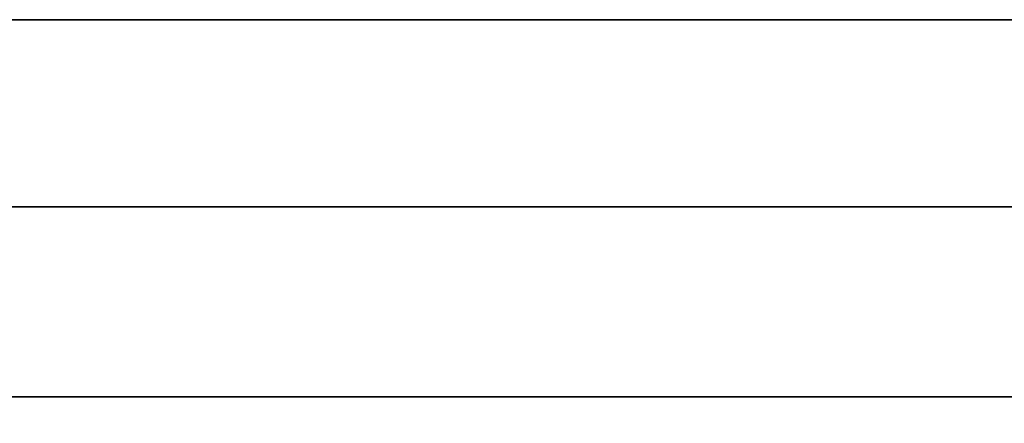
# Model space of a CAD drawing. Extents: x 248.8 to 273, y 2872.5 to 2876.7.
# Tile 306 of 656: x 258.7816 to 258.8148, y 2874.6111 to 2874.6247. Entities that reach past the tile are written whole.
import ezdxf

# ---------------------------------------------------------------- set-up
doc = ezdxf.new("R2010")
doc.units = 0
doc.header["$LTSCALE"] = 150
doc.header["$MEASUREMENT"] = 0
doc.layers.add('3DFACE_BOLT', color=7, linetype='CONTINUOUS')
doc.layers.add('3DFACE_SHAPE', color=7, linetype='CONTINUOUS')

msp = doc.modelspace()

# ---------------------------------------------------------------- linework, layer by layer
at = {"layer": '3DFACE_BOLT', "color": 1}
for points, invisible_edges in [([(258.788578, 2874.611967, -0.137472), (258.788187, 2874.611967, -0.135), (258.788578, 2874.661967, -0.137472)], 14), ([(258.788578, 2874.661967, -0.137472), (258.788187, 2874.611967, -0.135), (258.788187, 2874.661967, -0.135)], 3), ([(258.788187, 2874.611967, -0.135), (258.788578, 2874.611967, -0.132528), (258.788187, 2874.661967, -0.135)], 14), ([(258.788187, 2874.661967, -0.135), (258.788578, 2874.611967, -0.132528), (258.788578, 2874.661967, -0.132528)], 3), ([(258.788578, 2874.611967, -0.067472), (258.788187, 2874.611967, -0.065), (258.788578, 2874.661967, -0.067472)], 14), ([(258.788578, 2874.661967, -0.067472), (258.788187, 2874.611967, -0.065), (258.788187, 2874.661967, -0.065)], 3), ([(258.788187, 2874.611967, -0.065), (258.788578, 2874.611967, -0.062528), (258.788187, 2874.661967, -0.065)], 14), ([(258.788187, 2874.661967, -0.065), (258.788578, 2874.611967, -0.062528), (258.788578, 2874.661967, -0.062528)], 3), ([(258.789715, 2874.611967, -0.139702), (258.788578, 2874.611967, -0.137472), (258.789715, 2874.661967, -0.139702)], 14), ([(258.789715, 2874.661967, -0.139702), (258.788578, 2874.611967, -0.137472), (258.788578, 2874.661967, -0.137472)], 3), ([(258.788578, 2874.611967, -0.132528), (258.789715, 2874.611967, -0.130298), (258.788578, 2874.661967, -0.132528)], 14), ([(258.788578, 2874.661967, -0.132528), (258.789715, 2874.611967, -0.130298), (258.789715, 2874.661967, -0.130298)], 3), ([(258.789715, 2874.611967, -0.069702), (258.788578, 2874.611967, -0.067472), (258.789715, 2874.661967, -0.069702)], 14), ([(258.789715, 2874.661967, -0.069702), (258.788578, 2874.611967, -0.067472), (258.788578, 2874.661967, -0.067472)], 3), ([(258.788578, 2874.611967, -0.062528), (258.789715, 2874.611967, -0.060298), (258.788578, 2874.661967, -0.062528)], 14), ([(258.788578, 2874.661967, -0.062528), (258.789715, 2874.611967, -0.060298), (258.789715, 2874.661967, -0.060298)], 3), ([(258.791485, 2874.611967, -0.141472), (258.789715, 2874.611967, -0.139702), (258.791485, 2874.661967, -0.141472)], 14), ([(258.791485, 2874.661967, -0.141472), (258.789715, 2874.611967, -0.139702), (258.789715, 2874.661967, -0.139702)], 3), ([(258.789715, 2874.611967, -0.130298), (258.791485, 2874.611967, -0.128528), (258.789715, 2874.661967, -0.130298)], 14), ([(258.789715, 2874.661967, -0.130298), (258.791485, 2874.611967, -0.128528), (258.791485, 2874.661967, -0.128528)], 3), ([(258.791485, 2874.611967, -0.071472), (258.789715, 2874.611967, -0.069702), (258.791485, 2874.661967, -0.071472)], 14), ([(258.791485, 2874.661967, -0.071472), (258.789715, 2874.611967, -0.069702), (258.789715, 2874.661967, -0.069702)], 3), ([(258.789715, 2874.611967, -0.060298), (258.791485, 2874.611967, -0.058528), (258.789715, 2874.661967, -0.060298)], 14), ([(258.789715, 2874.661967, -0.060298), (258.791485, 2874.611967, -0.058528), (258.791485, 2874.661967, -0.058528)], 3), ([(258.793715, 2874.611967, -0.142608), (258.791485, 2874.611967, -0.141472), (258.793715, 2874.661967, -0.142608)], 14), ([(258.793715, 2874.661967, -0.142608), (258.791485, 2874.611967, -0.141472), (258.791485, 2874.661967, -0.141472)], 3), ([(258.791485, 2874.611967, -0.128528), (258.793715, 2874.611967, -0.127392), (258.791485, 2874.661967, -0.128528)], 14), ([(258.791485, 2874.661967, -0.128528), (258.793715, 2874.611967, -0.127392), (258.793715, 2874.661967, -0.127392)], 3), ([(258.793715, 2874.611967, -0.072608), (258.791485, 2874.611967, -0.071472), (258.793715, 2874.661967, -0.072608)], 14), ([(258.793715, 2874.661967, -0.072608), (258.791485, 2874.611967, -0.071472), (258.791485, 2874.661967, -0.071472)], 3), ([(258.791485, 2874.611967, -0.058528), (258.793715, 2874.611967, -0.057392), (258.791485, 2874.661967, -0.058528)], 14), ([(258.791485, 2874.661967, -0.058528), (258.793715, 2874.611967, -0.057392), (258.793715, 2874.661967, -0.057392)], 3), ([(258.796187, 2874.611967, -0.143), (258.793715, 2874.611967, -0.142608), (258.796187, 2874.661967, -0.143)], 14), ([(258.796187, 2874.661967, -0.143), (258.793715, 2874.611967, -0.142608), (258.793715, 2874.661967, -0.142608)], 3), ([(258.793715, 2874.611967, -0.127392), (258.796187, 2874.611967, -0.127), (258.793715, 2874.661967, -0.127392)], 14), ([(258.793715, 2874.661967, -0.127392), (258.796187, 2874.611967, -0.127), (258.796187, 2874.661967, -0.127)], 3), ([(258.796187, 2874.611967, -0.073), (258.793715, 2874.611967, -0.072608), (258.796187, 2874.661967, -0.073)], 14), ([(258.796187, 2874.661967, -0.073), (258.793715, 2874.611967, -0.072608), (258.793715, 2874.661967, -0.072608)], 3), ([(258.793715, 2874.611967, -0.057392), (258.796187, 2874.611967, -0.057), (258.793715, 2874.661967, -0.057392)], 14), ([(258.793715, 2874.661967, -0.057392), (258.796187, 2874.611967, -0.057), (258.796187, 2874.661967, -0.057)], 3), ([(258.798659, 2874.611967, -0.142608), (258.796187, 2874.611967, -0.143), (258.798659, 2874.661967, -0.142608)], 14), ([(258.798659, 2874.661967, -0.142608), (258.796187, 2874.611967, -0.143), (258.796187, 2874.661967, -0.143)], 3), ([(258.796187, 2874.611967, -0.127), (258.798659, 2874.611967, -0.127392), (258.796187, 2874.661967, -0.127)], 14), ([(258.796187, 2874.661967, -0.127), (258.798659, 2874.611967, -0.127392), (258.798659, 2874.661967, -0.127392)], 3), ([(258.798659, 2874.611967, -0.072608), (258.796187, 2874.611967, -0.073), (258.798659, 2874.661967, -0.072608)], 14), ([(258.798659, 2874.661967, -0.072608), (258.796187, 2874.611967, -0.073), (258.796187, 2874.661967, -0.073)], 3), ([(258.796187, 2874.611967, -0.057), (258.798659, 2874.611967, -0.057392), (258.796187, 2874.661967, -0.057)], 14), ([(258.796187, 2874.661967, -0.057), (258.798659, 2874.611967, -0.057392), (258.798659, 2874.661967, -0.057392)], 3), ([(258.800889, 2874.611967, -0.141472), (258.798659, 2874.611967, -0.142608), (258.800889, 2874.661967, -0.141472)], 14), ([(258.800889, 2874.661967, -0.141472), (258.798659, 2874.611967, -0.142608), (258.798659, 2874.661967, -0.142608)], 3), ([(258.798659, 2874.611967, -0.127392), (258.800889, 2874.611967, -0.128528), (258.798659, 2874.661967, -0.127392)], 14), ([(258.798659, 2874.661967, -0.127392), (258.800889, 2874.611967, -0.128528), (258.800889, 2874.661967, -0.128528)], 3), ([(258.800889, 2874.611967, -0.071472), (258.798659, 2874.611967, -0.072608), (258.800889, 2874.661967, -0.071472)], 14), ([(258.800889, 2874.661967, -0.071472), (258.798659, 2874.611967, -0.072608), (258.798659, 2874.661967, -0.072608)], 3), ([(258.798659, 2874.611967, -0.057392), (258.800889, 2874.611967, -0.058528), (258.798659, 2874.661967, -0.057392)], 14), ([(258.798659, 2874.661967, -0.057392), (258.800889, 2874.611967, -0.058528), (258.800889, 2874.661967, -0.058528)], 3), ([(258.802659, 2874.611967, -0.139702), (258.800889, 2874.611967, -0.141472), (258.802659, 2874.661967, -0.139702)], 14), ([(258.802659, 2874.661967, -0.139702), (258.800889, 2874.611967, -0.141472), (258.800889, 2874.661967, -0.141472)], 3), ([(258.800889, 2874.611967, -0.128528), (258.802659, 2874.611967, -0.130298), (258.800889, 2874.661967, -0.128528)], 14), ([(258.800889, 2874.661967, -0.128528), (258.802659, 2874.611967, -0.130298), (258.802659, 2874.661967, -0.130298)], 3), ([(258.802659, 2874.611967, -0.069702), (258.800889, 2874.611967, -0.071472), (258.802659, 2874.661967, -0.069702)], 14), ([(258.802659, 2874.661967, -0.069702), (258.800889, 2874.611967, -0.071472), (258.800889, 2874.661967, -0.071472)], 3), ([(258.800889, 2874.611967, -0.058528), (258.802659, 2874.611967, -0.060298), (258.800889, 2874.661967, -0.058528)], 14), ([(258.800889, 2874.661967, -0.058528), (258.802659, 2874.611967, -0.060298), (258.802659, 2874.661967, -0.060298)], 3), ([(258.803795, 2874.611967, -0.137472), (258.802659, 2874.611967, -0.139702), (258.803795, 2874.661967, -0.137472)], 14), ([(258.803795, 2874.661967, -0.137472), (258.802659, 2874.611967, -0.139702), (258.802659, 2874.661967, -0.139702)], 3), ([(258.802659, 2874.611967, -0.130298), (258.803795, 2874.611967, -0.132528), (258.802659, 2874.661967, -0.130298)], 14), ([(258.802659, 2874.661967, -0.130298), (258.803795, 2874.611967, -0.132528), (258.803795, 2874.661967, -0.132528)], 3), ([(258.803795, 2874.611967, -0.067472), (258.802659, 2874.611967, -0.069702), (258.803795, 2874.661967, -0.067472)], 14), ([(258.803795, 2874.661967, -0.067472), (258.802659, 2874.611967, -0.069702), (258.802659, 2874.661967, -0.069702)], 3), ([(258.802659, 2874.611967, -0.060298), (258.803795, 2874.611967, -0.062528), (258.802659, 2874.661967, -0.060298)], 14), ([(258.802659, 2874.661967, -0.060298), (258.803795, 2874.611967, -0.062528), (258.803795, 2874.661967, -0.062528)], 3), ([(258.804187, 2874.611967, -0.135), (258.803795, 2874.611967, -0.137472), (258.804187, 2874.661967, -0.135)], 14), ([(258.804187, 2874.661967, -0.135), (258.803795, 2874.611967, -0.137472), (258.803795, 2874.661967, -0.137472)], 3), ([(258.803795, 2874.611967, -0.132528), (258.804187, 2874.611967, -0.135), (258.803795, 2874.661967, -0.132528)], 14), ([(258.803795, 2874.661967, -0.132528), (258.804187, 2874.611967, -0.135), (258.804187, 2874.661967, -0.135)], 3), ([(258.804187, 2874.611967, -0.065), (258.803795, 2874.611967, -0.067472), (258.804187, 2874.661967, -0.065)], 14), ([(258.804187, 2874.661967, -0.065), (258.803795, 2874.611967, -0.067472), (258.803795, 2874.661967, -0.067472)], 3), ([(258.803795, 2874.611967, -0.062528), (258.804187, 2874.611967, -0.065), (258.803795, 2874.661967, -0.062528)], 14), ([(258.803795, 2874.661967, -0.062528), (258.804187, 2874.611967, -0.065), (258.804187, 2874.661967, -0.065)], 3), ([(258.789499, 2874.601967, -0.146583), (258.782812, 2874.601967, -0.135), (258.789499, 2874.611967, -0.146583)], 14), ([(258.789499, 2874.611967, -0.146583), (258.782812, 2874.601967, -0.135), (258.782812, 2874.611967, -0.135)], 3), ([(258.782812, 2874.601967, -0.135), (258.789499, 2874.601967, -0.123417), (258.782812, 2874.611967, -0.135)], 14), ([(258.782812, 2874.611967, -0.135), (258.789499, 2874.601967, -0.123417), (258.789499, 2874.611967, -0.123417)], 3), ([(258.789499, 2874.611967, -0.146583), (258.782812, 2874.611967, -0.135), (258.789499, 2874.611967, -0.123417)], 12), ([(258.789499, 2874.601967, -0.076583), (258.782812, 2874.601967, -0.065), (258.789499, 2874.611967, -0.076583)], 14), ([(258.789499, 2874.611967, -0.076583), (258.782812, 2874.601967, -0.065), (258.782812, 2874.611967, -0.065)], 3), ([(258.782812, 2874.601967, -0.065), (258.789499, 2874.601967, -0.053417), (258.782812, 2874.611967, -0.065)], 14), ([(258.782812, 2874.611967, -0.065), (258.789499, 2874.601967, -0.053417), (258.789499, 2874.611967, -0.053417)], 3), ([(258.789499, 2874.611967, -0.076583), (258.782812, 2874.611967, -0.065), (258.789499, 2874.611967, -0.053417)], 12), ([(258.788578, 2874.611967, -0.132528), (258.788187, 2874.611967, -0.135), (258.788578, 2874.611967, -0.137472)], 12), ([(258.788578, 2874.611967, -0.062528), (258.788187, 2874.611967, -0.065), (258.788578, 2874.611967, -0.067472)], 12), ([(258.789715, 2874.611967, -0.130298), (258.788578, 2874.611967, -0.132528), (258.789715, 2874.611967, -0.139702)], 14), ([(258.789715, 2874.611967, -0.139702), (258.788578, 2874.611967, -0.132528), (258.788578, 2874.611967, -0.137472)], 3), ([(258.789715, 2874.611967, -0.060298), (258.788578, 2874.611967, -0.062528), (258.789715, 2874.611967, -0.069702)], 14), ([(258.789715, 2874.611967, -0.069702), (258.788578, 2874.611967, -0.062528), (258.788578, 2874.611967, -0.067472)], 3), ([(258.802874, 2874.601967, -0.146583), (258.789499, 2874.601967, -0.146583), (258.802874, 2874.611967, -0.146583)], 14), ([(258.802874, 2874.611967, -0.146583), (258.789499, 2874.601967, -0.146583), (258.789499, 2874.611967, -0.146583)], 3), ([(258.789499, 2874.601967, -0.123417), (258.802874, 2874.601967, -0.123417), (258.789499, 2874.611967, -0.123417)], 14), ([(258.789499, 2874.611967, -0.123417), (258.802874, 2874.601967, -0.123417), (258.802874, 2874.611967, -0.123417)], 3), ([(258.802874, 2874.611967, -0.146583), (258.789499, 2874.611967, -0.146583), (258.802874, 2874.611967, -0.123417)], 14), ([(258.802874, 2874.611967, -0.123417), (258.789499, 2874.611967, -0.146583), (258.789499, 2874.611967, -0.123417)], 3), ([(258.802874, 2874.601967, -0.076583), (258.789499, 2874.601967, -0.076583), (258.802874, 2874.611967, -0.076583)], 14), ([(258.802874, 2874.611967, -0.076583), (258.789499, 2874.601967, -0.076583), (258.789499, 2874.611967, -0.076583)], 3), ([(258.789499, 2874.601967, -0.053417), (258.802874, 2874.601967, -0.053417), (258.789499, 2874.611967, -0.053417)], 14), ([(258.789499, 2874.611967, -0.053417), (258.802874, 2874.601967, -0.053417), (258.802874, 2874.611967, -0.053417)], 3), ([(258.802874, 2874.611967, -0.076583), (258.789499, 2874.611967, -0.076583), (258.802874, 2874.611967, -0.053417)], 14), ([(258.802874, 2874.611967, -0.053417), (258.789499, 2874.611967, -0.076583), (258.789499, 2874.611967, -0.053417)], 3), ([(258.791485, 2874.611967, -0.128528), (258.789715, 2874.611967, -0.130298), (258.791485, 2874.611967, -0.141472)], 14), ([(258.791485, 2874.611967, -0.141472), (258.789715, 2874.611967, -0.130298), (258.789715, 2874.611967, -0.139702)], 3), ([(258.791485, 2874.611967, -0.058528), (258.789715, 2874.611967, -0.060298), (258.791485, 2874.611967, -0.071472)], 14), ([(258.791485, 2874.611967, -0.071472), (258.789715, 2874.611967, -0.060298), (258.789715, 2874.611967, -0.069702)], 3), ([(258.793715, 2874.611967, -0.127392), (258.791485, 2874.611967, -0.128528), (258.793715, 2874.611967, -0.142608)], 14), ([(258.793715, 2874.611967, -0.142608), (258.791485, 2874.611967, -0.128528), (258.791485, 2874.611967, -0.141472)], 3), ([(258.793715, 2874.611967, -0.057392), (258.791485, 2874.611967, -0.058528), (258.793715, 2874.611967, -0.072608)], 14), ([(258.793715, 2874.611967, -0.072608), (258.791485, 2874.611967, -0.058528), (258.791485, 2874.611967, -0.071472)], 3), ([(258.796187, 2874.611967, -0.127), (258.793715, 2874.611967, -0.127392), (258.796187, 2874.611967, -0.143)], 14), ([(258.796187, 2874.611967, -0.143), (258.793715, 2874.611967, -0.127392), (258.793715, 2874.611967, -0.142608)], 3), ([(258.796187, 2874.611967, -0.057), (258.793715, 2874.611967, -0.057392), (258.796187, 2874.611967, -0.073)], 14), ([(258.796187, 2874.611967, -0.073), (258.793715, 2874.611967, -0.057392), (258.793715, 2874.611967, -0.072608)], 3), ([(258.798659, 2874.611967, -0.127392), (258.796187, 2874.611967, -0.127), (258.798659, 2874.611967, -0.142608)], 14), ([(258.798659, 2874.611967, -0.142608), (258.796187, 2874.611967, -0.127), (258.796187, 2874.611967, -0.143)], 3), ([(258.798659, 2874.611967, -0.057392), (258.796187, 2874.611967, -0.057), (258.798659, 2874.611967, -0.072608)], 14), ([(258.798659, 2874.611967, -0.072608), (258.796187, 2874.611967, -0.057), (258.796187, 2874.611967, -0.073)], 3), ([(258.800889, 2874.611967, -0.128528), (258.798659, 2874.611967, -0.127392), (258.800889, 2874.611967, -0.141472)], 14), ([(258.800889, 2874.611967, -0.141472), (258.798659, 2874.611967, -0.127392), (258.798659, 2874.611967, -0.142608)], 3), ([(258.800889, 2874.611967, -0.058528), (258.798659, 2874.611967, -0.057392), (258.800889, 2874.611967, -0.071472)], 14), ([(258.800889, 2874.611967, -0.071472), (258.798659, 2874.611967, -0.057392), (258.798659, 2874.611967, -0.072608)], 3), ([(258.802659, 2874.611967, -0.130298), (258.800889, 2874.611967, -0.128528), (258.802659, 2874.611967, -0.139702)], 14), ([(258.802659, 2874.611967, -0.139702), (258.800889, 2874.611967, -0.128528), (258.800889, 2874.611967, -0.141472)], 3), ([(258.802659, 2874.611967, -0.060298), (258.800889, 2874.611967, -0.058528), (258.802659, 2874.611967, -0.069702)], 14), ([(258.802659, 2874.611967, -0.069702), (258.800889, 2874.611967, -0.058528), (258.800889, 2874.611967, -0.071472)], 3), ([(258.803795, 2874.611967, -0.132528), (258.802659, 2874.611967, -0.130298), (258.803795, 2874.611967, -0.137472)], 14), ([(258.803795, 2874.611967, -0.137472), (258.802659, 2874.611967, -0.130298), (258.802659, 2874.611967, -0.139702)], 3), ([(258.803795, 2874.611967, -0.062528), (258.802659, 2874.611967, -0.060298), (258.803795, 2874.611967, -0.067472)], 14), ([(258.803795, 2874.611967, -0.067472), (258.802659, 2874.611967, -0.060298), (258.802659, 2874.611967, -0.069702)], 3), ([(258.809562, 2874.601967, -0.135), (258.802874, 2874.601967, -0.146583), (258.809562, 2874.611967, -0.135)], 14), ([(258.809562, 2874.611967, -0.135), (258.802874, 2874.601967, -0.146583), (258.802874, 2874.611967, -0.146583)], 3), ([(258.802874, 2874.601967, -0.123417), (258.809562, 2874.601967, -0.135), (258.802874, 2874.611967, -0.123417)], 14), ([(258.802874, 2874.611967, -0.123417), (258.809562, 2874.601967, -0.135), (258.809562, 2874.611967, -0.135)], 3), ([(258.809562, 2874.611967, -0.135), (258.802874, 2874.611967, -0.146583), (258.802874, 2874.611967, -0.123417)], 2), ([(258.809562, 2874.601967, -0.065), (258.802874, 2874.601967, -0.076583), (258.809562, 2874.611967, -0.065)], 14), ([(258.809562, 2874.611967, -0.065), (258.802874, 2874.601967, -0.076583), (258.802874, 2874.611967, -0.076583)], 3), ([(258.802874, 2874.601967, -0.053417), (258.809562, 2874.601967, -0.065), (258.802874, 2874.611967, -0.053417)], 14), ([(258.802874, 2874.611967, -0.053417), (258.809562, 2874.601967, -0.065), (258.809562, 2874.611967, -0.065)], 3), ([(258.809562, 2874.611967, -0.065), (258.802874, 2874.611967, -0.076583), (258.802874, 2874.611967, -0.053417)], 2), ([(258.804187, 2874.611967, -0.135), (258.803795, 2874.611967, -0.132528), (258.803795, 2874.611967, -0.137472)], 2), ([(258.804187, 2874.611967, -0.065), (258.803795, 2874.611967, -0.062528), (258.803795, 2874.611967, -0.067472)], 2)]:
    msp.add_3dface(points, dxfattribs=dict(at, invisible_edges=invisible_edges))
at = {"layer": '3DFACE_SHAPE', "color": 13}
for points, invisible_edges in [([(258.856187, 2872.521516, -0.1905), (258.856187, 2876.721516, -0.1905), (258.759337, 2872.521516, -0.1905)], 2), ([(258.856187, 2876.721516, -0.1905), (258.759337, 2876.721516, -0.1905), (258.759337, 2872.521516, -0.1905)], 12), ([(258.856187, 2874.684666, -0.0095), (258.856187, 2874.558366, -0.0095), (258.759337, 2876.721516, -0.0095)], 14), ([(258.856187, 2874.558366, -0.0095), (258.856187, 2872.684666, -0.0095), (258.759337, 2876.721516, -0.0095)], 14), ([(258.759337, 2876.721516, -0.0095), (258.856187, 2872.684666, -0.0095), (258.856187, 2872.558366, -0.0095)], 13), ([(258.759337, 2872.521516, -0.0095), (258.759337, 2876.721516, -0.0095), (258.856187, 2872.558366, -0.0095)], 14), ([(258.959337, 2872.521516), (258.959337, 2876.721516), (258.759337, 2872.521516)], 2), ([(258.959337, 2876.721516), (258.759337, 2876.721516), (258.759337, 2872.521516)], 12), ([(258.759337, 2872.521516, -0.2), (258.759337, 2876.721516, -0.2), (258.959337, 2872.521516, -0.2)], 2), ([(258.759337, 2876.721516, -0.2), (258.959337, 2876.721516, -0.2), (258.959337, 2872.521516, -0.2)], 12), ([(254.928497, 2874.624666, -0.05899), (254.922487, 2874.624666, -0.0565), (258.790176, 2874.624666, -0.05899)], 14), ([(258.790176, 2874.624666, -0.05899), (254.922487, 2874.624666, -0.0565), (258.796187, 2874.624666, -0.0565)], 3), ([(254.922487, 2874.624666, -0.0565), (258.759337, 2874.624666, -0.0095), (258.796187, 2874.624666, -0.0565)], 15), ([(254.922487, 2874.624666, -0.0735), (258.790176, 2874.624666, -0.12899), (254.922487, 2874.624666, -0.1265)], 15), ([(254.922487, 2874.624666, -0.1265), (258.790176, 2874.624666, -0.12899), (254.928497, 2874.624666, -0.12899)], 3), ([(258.790176, 2874.624666, -0.12899), (254.922487, 2874.624666, -0.0735), (258.796187, 2874.624666, -0.1265)], 3), ([(254.922487, 2874.624666, -0.0735), (254.928497, 2874.624666, -0.07101), (258.796187, 2874.624666, -0.1265)], 14), ([(254.928497, 2874.624666, -0.14101), (258.796187, 2874.624666, -0.1435), (254.922487, 2874.624666, -0.1435)], 3), ([(258.796187, 2874.624666, -0.1435), (254.959337, 2874.624666, -0.1905), (254.922487, 2874.624666, -0.1435)], 15), ([(258.790176, 2874.624666, -0.12899), (258.787687, 2874.624666, -0.135), (254.928497, 2874.624666, -0.12899)], 14), ([(254.928497, 2874.624666, -0.12899), (258.787687, 2874.624666, -0.135), (254.930987, 2874.624666, -0.135)], 3), ([(258.796187, 2874.624666, -0.1265), (254.928497, 2874.624666, -0.07101), (258.796187, 2874.624666, -0.0735)], 15), ([(254.928497, 2874.624666, -0.07101), (258.790176, 2874.624666, -0.07101), (258.796187, 2874.624666, -0.0735)], 13), ([(254.928497, 2874.624666, -0.07101), (254.930987, 2874.624666, -0.065), (258.790176, 2874.624666, -0.07101)], 14), ([(254.930987, 2874.624666, -0.065), (254.928497, 2874.624666, -0.05899), (258.787687, 2874.624666, -0.065)], 14), ([(258.787687, 2874.624666, -0.065), (254.928497, 2874.624666, -0.05899), (258.790176, 2874.624666, -0.05899)], 3), ([(258.790176, 2874.624666, -0.14101), (258.796187, 2874.624666, -0.1435), (254.928497, 2874.624666, -0.14101)], 14), ([(254.928497, 2874.624666, -0.14101), (254.930987, 2874.624666, -0.135), (258.790176, 2874.624666, -0.14101)], 14), ([(258.790176, 2874.624666, -0.07101), (254.930987, 2874.624666, -0.065), (258.787687, 2874.624666, -0.065)], 3), ([(254.930987, 2874.624666, -0.135), (258.787687, 2874.624666, -0.135), (258.790176, 2874.624666, -0.14101)], 13), ([(254.959337, 2874.624666, -0.1905), (258.796187, 2874.624666, -0.1435), (258.759337, 2874.624666, -0.1905)], 3), ([(258.796187, 2874.624666, -0.0565), (258.759337, 2874.624666, -0.0095), (258.802197, 2874.624666, -0.05899)], 3), ([(258.759337, 2874.624666, -0.0095), (258.856187, 2874.624666, -0.0095), (258.802197, 2874.624666, -0.05899)], 14), ([(258.796187, 2874.624666, -0.1435), (258.802197, 2874.624666, -0.14101), (258.759337, 2874.624666, -0.1905)], 14), ([(258.759337, 2874.624666, -0.1905), (258.802197, 2874.624666, -0.14101), (258.856187, 2874.624666, -0.1905)], 3), ([(258.759337, 2874.618366, -0.0095), (258.796187, 2874.618366, -0.0095), (258.759337, 2874.624666, -0.0095)], 2), ([(258.796187, 2874.618366, -0.0095), (258.856187, 2874.618366, -0.0095), (258.759337, 2874.624666, -0.0095)], 14), ([(258.759337, 2874.624666, -0.0095), (258.856187, 2874.618366, -0.0095), (258.856187, 2874.624666, -0.0095)], 1), ([(258.856187, 2874.624666, -0.1905), (258.856187, 2874.618366, -0.1905), (258.759337, 2874.624666, -0.1905)], 2), ([(258.856187, 2874.618366, -0.1905), (258.759337, 2874.618366, -0.1905), (258.759337, 2874.624666, -0.1905)], 12), ([(258.790176, 2874.624666, -0.05899), (258.790176, 2874.618366, -0.05899), (258.787687, 2874.624666, -0.065)], 3), ([(258.790176, 2874.618366, -0.05899), (258.787687, 2874.618366, -0.065), (258.787687, 2874.624666, -0.065)], 14), ([(258.787687, 2874.624666, -0.065), (258.787687, 2874.618366, -0.065), (258.790176, 2874.624666, -0.07101)], 3), ([(258.787687, 2874.618366, -0.065), (258.790176, 2874.618366, -0.07101), (258.790176, 2874.624666, -0.07101)], 14), ([(258.790176, 2874.624666, -0.12899), (258.790176, 2874.618366, -0.12899), (258.787687, 2874.624666, -0.135)], 3), ([(258.790176, 2874.618366, -0.12899), (258.787687, 2874.618366, -0.135), (258.787687, 2874.624666, -0.135)], 14), ([(258.787687, 2874.624666, -0.135), (258.787687, 2874.618366, -0.135), (258.790176, 2874.624666, -0.14101)], 3), ([(258.787687, 2874.618366, -0.135), (258.790176, 2874.618366, -0.14101), (258.790176, 2874.624666, -0.14101)], 14), ([(258.796187, 2874.624666, -0.0565), (258.796187, 2874.618366, -0.0565), (258.790176, 2874.624666, -0.05899)], 3), ([(258.796187, 2874.618366, -0.0565), (258.790176, 2874.618366, -0.05899), (258.790176, 2874.624666, -0.05899)], 14), ([(258.790176, 2874.624666, -0.07101), (258.790176, 2874.618366, -0.07101), (258.796187, 2874.624666, -0.0735)], 3), ([(258.790176, 2874.618366, -0.07101), (258.796187, 2874.618366, -0.0735), (258.796187, 2874.624666, -0.0735)], 14), ([(258.796187, 2874.624666, -0.1265), (258.796187, 2874.618366, -0.1265), (258.790176, 2874.624666, -0.12899)], 3), ([(258.796187, 2874.618366, -0.1265), (258.790176, 2874.618366, -0.12899), (258.790176, 2874.624666, -0.12899)], 14), ([(258.790176, 2874.624666, -0.14101), (258.790176, 2874.618366, -0.14101), (258.796187, 2874.624666, -0.1435)], 3), ([(258.790176, 2874.618366, -0.14101), (258.796187, 2874.618366, -0.1435), (258.796187, 2874.624666, -0.1435)], 14), ([(258.802197, 2874.624666, -0.05899), (258.802197, 2874.618366, -0.05899), (258.796187, 2874.624666, -0.0565)], 3), ([(258.802197, 2874.618366, -0.05899), (258.796187, 2874.618366, -0.0565), (258.796187, 2874.624666, -0.0565)], 14), ([(258.796187, 2874.624666, -0.0735), (258.796187, 2874.618366, -0.0735), (258.802197, 2874.624666, -0.07101)], 3), ([(258.796187, 2874.618366, -0.0735), (258.802197, 2874.618366, -0.07101), (258.802197, 2874.624666, -0.07101)], 14), ([(258.802197, 2874.624666, -0.12899), (258.802197, 2874.618366, -0.12899), (258.796187, 2874.624666, -0.1265)], 3), ([(258.802197, 2874.618366, -0.12899), (258.796187, 2874.618366, -0.1265), (258.796187, 2874.624666, -0.1265)], 14), ([(258.796187, 2874.624666, -0.1435), (258.796187, 2874.618366, -0.1435), (258.802197, 2874.624666, -0.14101)], 3), ([(258.796187, 2874.618366, -0.1435), (258.802197, 2874.618366, -0.14101), (258.802197, 2874.624666, -0.14101)], 14), ([(258.802197, 2874.624666, -0.12899), (258.796187, 2874.624666, -0.1265), (258.802197, 2874.624666, -0.07101)], 14), ([(258.796187, 2874.624666, -0.1265), (258.796187, 2874.624666, -0.0735), (258.802197, 2874.624666, -0.07101)], 13), ([(258.802197, 2874.624666, -0.07101), (258.802197, 2874.618366, -0.07101), (258.804687, 2874.624666, -0.065)], 3), ([(258.802197, 2874.618366, -0.07101), (258.804687, 2874.618366, -0.065), (258.804687, 2874.624666, -0.065)], 14), ([(258.804687, 2874.624666, -0.065), (258.804687, 2874.618366, -0.065), (258.802197, 2874.624666, -0.05899)], 3), ([(258.804687, 2874.618366, -0.065), (258.802197, 2874.618366, -0.05899), (258.802197, 2874.624666, -0.05899)], 14), ([(258.802197, 2874.624666, -0.14101), (258.802197, 2874.618366, -0.14101), (258.804687, 2874.624666, -0.135)], 3), ([(258.802197, 2874.618366, -0.14101), (258.804687, 2874.618366, -0.135), (258.804687, 2874.624666, -0.135)], 14), ([(258.804687, 2874.624666, -0.135), (258.804687, 2874.618366, -0.135), (258.802197, 2874.624666, -0.12899)], 3), ([(258.804687, 2874.618366, -0.135), (258.802197, 2874.618366, -0.12899), (258.802197, 2874.624666, -0.12899)], 14), ([(258.856187, 2874.624666, -0.065), (258.804687, 2874.624666, -0.065), (258.802197, 2874.624666, -0.05899)], 13), ([(258.802197, 2874.624666, -0.05899), (258.856187, 2874.624666, -0.0095), (258.856187, 2874.624666, -0.065)], 13), ([(258.802197, 2874.624666, -0.07101), (258.804687, 2874.624666, -0.065), (258.802197, 2874.624666, -0.12899)], 14), ([(258.804687, 2874.624666, -0.065), (258.856187, 2874.624666, -0.065), (258.802197, 2874.624666, -0.12899)], 15), ([(258.802197, 2874.624666, -0.12899), (258.856187, 2874.624666, -0.065), (258.804687, 2874.624666, -0.135)], 3), ([(258.802197, 2874.624666, -0.14101), (258.856187, 2874.624666, -0.135), (258.856187, 2874.624666, -0.1905)], 13), ([(258.802197, 2874.624666, -0.14101), (258.804687, 2874.624666, -0.135), (258.856187, 2874.624666, -0.135)], 14), ([(258.856187, 2874.624666, -0.065), (258.856187, 2874.624666, -0.135), (258.804687, 2874.624666, -0.135)], 14), ([(254.928497, 2874.618366, -0.14101), (254.922487, 2874.618366, -0.1435), (258.790176, 2874.618366, -0.14101)], 14), ([(254.922487, 2874.618366, -0.1435), (254.959337, 2874.618366, -0.1905), (258.790176, 2874.618366, -0.14101)], 15), ([(254.928497, 2874.618366, -0.07101), (254.922487, 2874.618366, -0.0735), (258.790176, 2874.618366, -0.07101)], 14), ([(254.922487, 2874.618366, -0.0735), (254.922487, 2874.618366, -0.1265), (258.790176, 2874.618366, -0.07101)], 15), ([(258.790176, 2874.618366, -0.07101), (254.922487, 2874.618366, -0.1265), (258.796187, 2874.618366, -0.0735)], 3), ([(254.922487, 2874.618366, -0.1265), (254.928497, 2874.618366, -0.12899), (258.796187, 2874.618366, -0.0735)], 14), ([(258.790176, 2874.618366, -0.14101), (258.787687, 2874.618366, -0.135), (254.928497, 2874.618366, -0.14101)], 14), ([(254.928497, 2874.618366, -0.14101), (258.787687, 2874.618366, -0.135), (254.930987, 2874.618366, -0.135)], 3), ([(254.930987, 2874.618366, -0.135), (258.790176, 2874.618366, -0.12899), (254.928497, 2874.618366, -0.12899)], 3), ([(258.796187, 2874.618366, -0.0735), (254.928497, 2874.618366, -0.12899), (258.796187, 2874.618366, -0.1265)], 15), ([(254.928497, 2874.618366, -0.12899), (258.790176, 2874.618366, -0.12899), (258.796187, 2874.618366, -0.1265)], 15), ([(258.790176, 2874.618366, -0.07101), (258.787687, 2874.618366, -0.065), (254.928497, 2874.618366, -0.07101)], 14), ([(258.787687, 2874.618366, -0.065), (254.930987, 2874.618366, -0.065), (254.928497, 2874.618366, -0.07101)], 13), ([(258.796187, 2874.618366, -0.0565), (254.959337, 2874.618366, -0.0095), (254.928497, 2874.618366, -0.05899)], 15), ([(254.930987, 2874.618366, -0.065), (258.790176, 2874.618366, -0.05899), (254.928497, 2874.618366, -0.05899)], 3), ([(258.790176, 2874.618366, -0.05899), (258.796187, 2874.618366, -0.0565), (254.928497, 2874.618366, -0.05899)], 14), ([(258.787687, 2874.618366, -0.135), (258.790176, 2874.618366, -0.12899), (254.930987, 2874.618366, -0.135)], 14), ([(258.787687, 2874.618366, -0.065), (258.790176, 2874.618366, -0.05899), (254.930987, 2874.618366, -0.065)], 14), ([(258.790176, 2874.618366, -0.14101), (254.959337, 2874.618366, -0.1905), (258.796187, 2874.618366, -0.1435)], 3), ([(254.959337, 2874.618366, -0.1905), (258.759337, 2874.618366, -0.1905), (258.796187, 2874.618366, -0.1435)], 14), ([(258.759337, 2874.618366, -0.0095), (254.959337, 2874.618366, -0.0095), (258.796187, 2874.618366, -0.0565)], 14), ([(258.856187, 2874.618366, -0.03), (258.790176, 2874.618366, -0.05899), (258.754187, 2874.618366, -0.03)], 3), ([(258.790176, 2874.618366, -0.05899), (258.787687, 2874.618366, -0.065), (258.754187, 2874.618366, -0.03)], 14), ([(258.754187, 2874.618366, -0.03), (258.787687, 2874.618366, -0.065), (258.790176, 2874.618366, -0.07101)], 13), ([(258.790176, 2874.618366, -0.07101), (258.787687, 2874.618366, -0.135), (258.754187, 2874.618366, -0.03)], 15), ([(258.787687, 2874.618366, -0.135), (258.754187, 2874.618366, -0.17), (258.754187, 2874.618366, -0.03)], 13), ([(258.787687, 2874.618366, -0.135), (258.790176, 2874.618366, -0.14101), (258.754187, 2874.618366, -0.17)], 14), ([(258.790176, 2874.618366, -0.14101), (258.796187, 2874.618366, -0.1435), (258.754187, 2874.618366, -0.17)], 14), ([(258.754187, 2874.618366, -0.17), (258.796187, 2874.618366, -0.1435), (258.802197, 2874.618366, -0.14101)], 13), ([(258.754187, 2874.618366, -0.17), (258.802197, 2874.618366, -0.14101), (258.856187, 2874.618366, -0.17)], 3), ([(258.754187, 2874.611967, -0.03), (258.796187, 2874.611967, -0.03), (258.754187, 2874.618366, -0.03)], 2), ([(258.796187, 2874.611967, -0.03), (258.849787, 2874.611967, -0.03), (258.754187, 2874.618366, -0.03)], 14), ([(258.754187, 2874.618366, -0.03), (258.849787, 2874.611967, -0.03), (258.856187, 2874.618366, -0.03)], 3), ([(258.849787, 2874.611967, -0.17), (258.754187, 2874.618366, -0.17), (258.856187, 2874.618366, -0.17)], 13), ([(258.849787, 2874.611967, -0.17), (258.754187, 2874.611967, -0.17), (258.754187, 2874.618366, -0.17)], 12), ([(258.856187, 2874.618366, -0.1905), (258.802197, 2874.618366, -0.14101), (258.759337, 2874.618366, -0.1905)], 3), ([(258.802197, 2874.618366, -0.14101), (258.796187, 2874.618366, -0.1435), (258.759337, 2874.618366, -0.1905)], 14), ([(258.796187, 2874.618366, -0.0095), (258.759337, 2874.618366, -0.0095), (258.796187, 2874.618366, -0.0565)], 14), ([(258.790176, 2874.618366, -0.12899), (258.787687, 2874.618366, -0.135), (258.790176, 2874.618366, -0.07101)], 14), ([(258.790176, 2874.611967, -0.14101), (258.790176, 2874.618366, -0.14101), (258.787687, 2874.611967, -0.135)], 3), ([(258.790176, 2874.618366, -0.14101), (258.787687, 2874.618366, -0.135), (258.787687, 2874.611967, -0.135)], 14), ([(258.787687, 2874.611967, -0.135), (258.787687, 2874.618366, -0.135), (258.790176, 2874.611967, -0.12899)], 3), ([(258.787687, 2874.618366, -0.135), (258.790176, 2874.618366, -0.12899), (258.790176, 2874.611967, -0.12899)], 14), ([(258.790176, 2874.611967, -0.07101), (258.790176, 2874.618366, -0.07101), (258.787687, 2874.611967, -0.065)], 3), ([(258.790176, 2874.618366, -0.07101), (258.787687, 2874.618366, -0.065), (258.787687, 2874.611967, -0.065)], 14), ([(258.787687, 2874.611967, -0.065), (258.787687, 2874.618366, -0.065), (258.790176, 2874.611967, -0.05899)], 3), ([(258.787687, 2874.618366, -0.065), (258.790176, 2874.618366, -0.05899), (258.790176, 2874.611967, -0.05899)], 14), ([(258.796187, 2874.618366, -0.0565), (258.790176, 2874.618366, -0.05899), (258.856187, 2874.618366, -0.03)], 14), ([(258.796187, 2874.618366, -0.1265), (258.790176, 2874.618366, -0.12899), (258.796187, 2874.618366, -0.0735)], 14), ([(258.796187, 2874.618366, -0.0735), (258.790176, 2874.618366, -0.12899), (258.790176, 2874.618366, -0.07101)], 3), ([(258.796187, 2874.611967, -0.1435), (258.796187, 2874.618366, -0.1435), (258.790176, 2874.611967, -0.14101)], 3), ([(258.796187, 2874.618366, -0.1435), (258.790176, 2874.618366, -0.14101), (258.790176, 2874.611967, -0.14101)], 14), ([(258.790176, 2874.611967, -0.12899), (258.790176, 2874.618366, -0.12899), (258.796187, 2874.611967, -0.1265)], 3), ([(258.790176, 2874.618366, -0.12899), (258.796187, 2874.618366, -0.1265), (258.796187, 2874.611967, -0.1265)], 14), ([(258.796187, 2874.611967, -0.0735), (258.796187, 2874.618366, -0.0735), (258.790176, 2874.611967, -0.07101)], 3), ([(258.796187, 2874.618366, -0.0735), (258.790176, 2874.618366, -0.07101), (258.790176, 2874.611967, -0.07101)], 14), ([(258.790176, 2874.611967, -0.05899), (258.790176, 2874.618366, -0.05899), (258.796187, 2874.611967, -0.0565)], 3), ([(258.790176, 2874.618366, -0.05899), (258.796187, 2874.618366, -0.0565), (258.796187, 2874.611967, -0.0565)], 14), ([(258.802197, 2874.618366, -0.05899), (258.796187, 2874.618366, -0.0565), (258.856187, 2874.618366, -0.065)], 14), ([(258.856187, 2874.618366, -0.065), (258.796187, 2874.618366, -0.0565), (258.856187, 2874.618366, -0.03)], 15), ([(258.802197, 2874.618366, -0.12899), (258.796187, 2874.618366, -0.1265), (258.802197, 2874.618366, -0.07101)], 14), ([(258.796187, 2874.618366, -0.1265), (258.796187, 2874.618366, -0.0735), (258.802197, 2874.618366, -0.07101)], 13), ([(258.802197, 2874.611967, -0.14101), (258.802197, 2874.618366, -0.14101), (258.796187, 2874.611967, -0.1435)], 3), ([(258.802197, 2874.618366, -0.14101), (258.796187, 2874.618366, -0.1435), (258.796187, 2874.611967, -0.1435)], 14), ([(258.796187, 2874.611967, -0.1265), (258.796187, 2874.618366, -0.1265), (258.802197, 2874.611967, -0.12899)], 3), ([(258.796187, 2874.618366, -0.1265), (258.802197, 2874.618366, -0.12899), (258.802197, 2874.611967, -0.12899)], 14), ([(258.802197, 2874.611967, -0.07101), (258.802197, 2874.618366, -0.07101), (258.796187, 2874.611967, -0.0735)], 3), ([(258.802197, 2874.618366, -0.07101), (258.796187, 2874.618366, -0.0735), (258.796187, 2874.611967, -0.0735)], 14), ([(258.796187, 2874.611967, -0.0565), (258.796187, 2874.618366, -0.0565), (258.802197, 2874.611967, -0.05899)], 3), ([(258.796187, 2874.618366, -0.0565), (258.802197, 2874.618366, -0.05899), (258.802197, 2874.611967, -0.05899)], 14), ([(258.796187, 2874.618366, -0.0565), (258.802197, 2874.618366, -0.05899), (258.796187, 2874.618366, -0.0095)], 14), ([(258.796187, 2874.618366, -0.0095), (258.802197, 2874.618366, -0.05899), (258.856187, 2874.618366, -0.0095)], 15), ([(258.802197, 2874.618366, -0.07101), (258.796187, 2874.618366, -0.0735), (258.802197, 2874.618366, -0.12899)], 14), ([(258.796187, 2874.618366, -0.0735), (258.796187, 2874.618366, -0.1265), (258.802197, 2874.618366, -0.12899)], 13), ([(258.804687, 2874.618366, -0.065), (258.802197, 2874.618366, -0.05899), (258.856187, 2874.618366, -0.065)], 14), ([(258.856187, 2874.618366, -0.17), (258.802197, 2874.618366, -0.14101), (258.856187, 2874.618366, -0.135)], 3), ([(258.802197, 2874.618366, -0.14101), (258.804687, 2874.618366, -0.135), (258.856187, 2874.618366, -0.135)], 14), ([(258.802197, 2874.618366, -0.07101), (258.804687, 2874.618366, -0.065), (258.802197, 2874.618366, -0.12899)], 14), ([(258.804687, 2874.618366, -0.065), (258.856187, 2874.618366, -0.065), (258.802197, 2874.618366, -0.12899)], 15), ([(258.802197, 2874.618366, -0.12899), (258.856187, 2874.618366, -0.065), (258.804687, 2874.618366, -0.135)], 3), ([(258.802197, 2874.611967, -0.12899), (258.802197, 2874.618366, -0.12899), (258.804687, 2874.611967, -0.135)], 3), ([(258.802197, 2874.618366, -0.12899), (258.804687, 2874.618366, -0.135), (258.804687, 2874.611967, -0.135)], 14), ([(258.804687, 2874.611967, -0.135), (258.804687, 2874.618366, -0.135), (258.802197, 2874.611967, -0.14101)], 3), ([(258.804687, 2874.618366, -0.135), (258.802197, 2874.618366, -0.14101), (258.802197, 2874.611967, -0.14101)], 14), ([(258.802197, 2874.611967, -0.05899), (258.802197, 2874.618366, -0.05899), (258.804687, 2874.611967, -0.065)], 3), ([(258.802197, 2874.618366, -0.05899), (258.804687, 2874.618366, -0.065), (258.804687, 2874.611967, -0.065)], 14), ([(258.804687, 2874.611967, -0.065), (258.804687, 2874.618366, -0.065), (258.802197, 2874.611967, -0.07101)], 3), ([(258.804687, 2874.618366, -0.065), (258.802197, 2874.618366, -0.07101), (258.802197, 2874.611967, -0.07101)], 14), ([(258.802197, 2874.618366, -0.05899), (258.804687, 2874.618366, -0.065), (258.856187, 2874.618366, -0.0095)], 14), ([(258.856187, 2874.618366, -0.0095), (258.804687, 2874.618366, -0.065), (258.802197, 2874.618366, -0.07101)], 13), ([(258.802197, 2874.618366, -0.12899), (258.804687, 2874.618366, -0.135), (258.802197, 2874.618366, -0.07101)], 14), ([(258.802197, 2874.618366, -0.07101), (258.804687, 2874.618366, -0.135), (258.856187, 2874.618366, -0.0095)], 15), ([(258.804687, 2874.618366, -0.135), (258.802197, 2874.618366, -0.14101), (258.856187, 2874.618366, -0.1905)], 14), ([(258.856187, 2874.618366, -0.065), (258.856187, 2874.618366, -0.135), (258.804687, 2874.618366, -0.135)], 14), ([(258.804687, 2874.618366, -0.135), (258.856187, 2874.618366, -0.1905), (258.856187, 2874.618366, -0.0095)], 13), ([(258.802197, 2874.611967, -0.14101), (258.754187, 2874.611967, -0.17), (258.849787, 2874.611967, -0.17)], 13), ([(258.802197, 2874.611967, -0.14101), (258.796187, 2874.611967, -0.1435), (258.754187, 2874.611967, -0.17)], 14), ([(258.796187, 2874.611967, -0.1435), (258.790176, 2874.611967, -0.14101), (258.754187, 2874.611967, -0.17)], 14), ([(258.754187, 2874.611967, -0.17), (258.790176, 2874.611967, -0.14101), (258.787687, 2874.611967, -0.135)], 13), ([(258.787687, 2874.611967, -0.065), (258.754187, 2874.611967, -0.17), (258.790176, 2874.611967, -0.12899)], 15), ([(258.790176, 2874.611967, -0.12899), (258.754187, 2874.611967, -0.17), (258.787687, 2874.611967, -0.135)], 3), ([(258.754187, 2874.611967, -0.17), (258.787687, 2874.611967, -0.065), (258.754187, 2874.611967, -0.03)], 3), ([(258.787687, 2874.611967, -0.065), (258.790176, 2874.611967, -0.05899), (258.754187, 2874.611967, -0.03)], 14), ([(258.754187, 2874.611967, -0.03), (258.790176, 2874.611967, -0.05899), (258.796187, 2874.611967, -0.03)], 3), ([(258.790176, 2874.611967, -0.07101), (258.787687, 2874.611967, -0.065), (258.790176, 2874.611967, -0.12899)], 14), ([(258.790176, 2874.611967, -0.05899), (258.796187, 2874.611967, -0.0565), (258.796187, 2874.611967, -0.03)], 14), ([(258.790176, 2874.611967, -0.12899), (258.796187, 2874.611967, -0.1265), (258.790176, 2874.611967, -0.07101)], 14), ([(258.790176, 2874.611967, -0.07101), (258.796187, 2874.611967, -0.1265), (258.796187, 2874.611967, -0.0735)], 3), ([(258.796187, 2874.611967, -0.0565), (258.802197, 2874.611967, -0.05899), (258.796187, 2874.611967, -0.03)], 14), ([(258.796187, 2874.611967, -0.03), (258.802197, 2874.611967, -0.05899), (258.849787, 2874.611967, -0.03)], 15), ([(258.796187, 2874.611967, -0.1265), (258.802197, 2874.611967, -0.12899), (258.796187, 2874.611967, -0.0735)], 14), ([(258.796187, 2874.611967, -0.0735), (258.802197, 2874.611967, -0.12899), (258.802197, 2874.611967, -0.07101)], 3), ([(258.802197, 2874.611967, -0.05899), (258.804687, 2874.611967, -0.065), (258.849787, 2874.611967, -0.03)], 14), ([(258.849787, 2874.611967, -0.03), (258.804687, 2874.611967, -0.065), (258.802197, 2874.611967, -0.07101)], 13), ([(258.802197, 2874.611967, -0.12899), (258.804687, 2874.611967, -0.135), (258.802197, 2874.611967, -0.07101)], 14), ([(258.802197, 2874.611967, -0.07101), (258.804687, 2874.611967, -0.135), (258.849787, 2874.611967, -0.03)], 15), ([(258.804687, 2874.611967, -0.135), (258.802197, 2874.611967, -0.14101), (258.849787, 2874.611967, -0.03)], 14), ([(258.849787, 2874.611967, -0.03), (258.802197, 2874.611967, -0.14101), (258.849787, 2874.611967, -0.17)], 3)]:
    msp.add_3dface(points, dxfattribs=dict(at, invisible_edges=invisible_edges))

doc.saveas('drawing.dxf')
